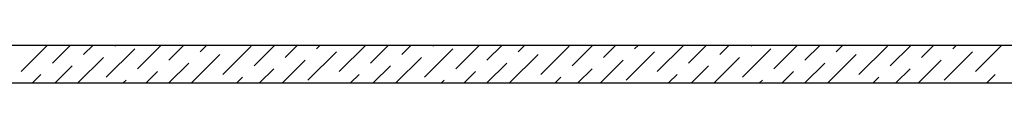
# Model space of a CAD drawing. Header units: millimetres. Extents: x 373037 to 682063, y 76092 to 274210.
# Tile 372 of 552: x 677766 to 679712, y 254195 to 254270. Entities that reach past the tile are written whole.
import ezdxf

# ---------------------------------------------------------------- set-up
doc = ezdxf.new("R2010")
doc.units = ezdxf.units.MM
doc.header["$LTSCALE"] = 100
doc.layers.add('PUDORYS', color=253, linetype='CONTINUOUS')

msp = doc.modelspace()

# ---------------------------------------------------------------- linework, layer by layer
at = {"layer": 'PUDORYS', "color": 252, "true_color": 0x939598}
for p, q in [((676539.1, 254269.7), (681376.6, 254269.7)), ((676464.1, 254194.7), (681376.6, 254194.7))]:
    msp.add_line(p, q, dxfattribs=at)
at = {"layer": 'PUDORYS', "color": 252, "linetype": 'Continuous', "ltscale": 5, "true_color": 0x939598}
for p, q in [((677769.2, 254217.2), (677821.7, 254269.7)), ((677831, 254234), (677866.6, 254269.7)), ((677892.7, 254250.9), (677911.5, 254269.7)), ((677937.6, 254206), (677993.7, 254262.1)), ((677954.4, 254267.7), (677956.4, 254269.7)), ((677999.3, 254222.8), (678046.2, 254269.7)), ((678061.1, 254239.6), (678091.1, 254269.7)), ((678122.8, 254256.5), (678136, 254269.7)), ((678167.7, 254211.6), (678223.9, 254267.7)), ((678229.5, 254228.4), (678270.7, 254269.7)), ((678291.2, 254245.3), (678315.6, 254269.7)), ((678336.1, 254200.4), (678392.2, 254256.5)), ((678352.9, 254262.1), (678360.5, 254269.7)), ((678397.8, 254217.2), (678450.3, 254269.7)), ((678459.6, 254234), (678495.2, 254269.7)), ((678521.3, 254250.9), (678540.1, 254269.7)), ((678566.2, 254206), (678622.4, 254262.1)), ((678583.1, 254267.7), (678585, 254269.7)), ((678628, 254222.8), (678674.8, 254269.7)), ((678689.7, 254239.6), (678719.7, 254269.7)), ((678751.4, 254256.5), (678764.6, 254269.7)), ((678796.3, 254211.6), (678852.5, 254267.7)), ((678858.1, 254228.4), (678899.3, 254269.7)), ((678919.8, 254245.3), (678944.2, 254269.7)), ((678964.7, 254200.4), (679020.9, 254256.5)), ((678981.6, 254262.1), (678989.1, 254269.7)), ((679026.5, 254217.2), (679078.9, 254269.7)), ((679088.2, 254234), (679123.8, 254269.7)), ((679149.9, 254250.9), (679168.7, 254269.7)), ((679194.8, 254206), (679251, 254262.1)), ((679211.7, 254267.7), (679213.6, 254269.7)), ((679256.6, 254222.8), (679303.4, 254269.7)), ((679318.3, 254239.6), (679348.3, 254269.7)), ((679380.1, 254256.5), (679393.2, 254269.7)), ((679425, 254211.6), (679481.1, 254267.7)), ((679486.7, 254228.4), (679527.9, 254269.7)), ((679548.4, 254245.3), (679572.8, 254269.7)), ((679593.3, 254200.4), (679649.5, 254256.5)), ((679610.2, 254262.1), (679617.7, 254269.7)), ((679655.1, 254217.2), (679707.5, 254269.7)), ((677881.4, 254194.7), (677932, 254245.3)), ((678061, 254194.7), (678100.4, 254234)), ((678106, 254194.7), (678162.1, 254250.9)), ((678285.5, 254194.7), (678330.5, 254239.6)), ((678510, 254194.7), (678560.6, 254245.3)), ((678689.6, 254194.7), (678729, 254234)), ((678734.6, 254194.7), (678790.7, 254250.9)), ((678914.1, 254194.7), (678959.1, 254239.6)), ((679138.6, 254194.7), (679189.2, 254245.3)), ((679318.2, 254194.7), (679357.6, 254234)), ((679363.2, 254194.7), (679419.4, 254250.9)), ((679542.7, 254194.7), (679587.7, 254239.6)), ((677836.5, 254194.7), (677870.3, 254228.4)), ((678016.1, 254194.7), (678038.6, 254217.2)), ((678240.6, 254194.7), (678268.8, 254222.8)), ((678465.1, 254194.7), (678498.9, 254228.4)), ((678644.7, 254194.7), (678667.3, 254217.2)), ((678869.2, 254194.7), (678897.4, 254222.8)), ((679093.7, 254194.7), (679127.5, 254228.4)), ((679273.3, 254194.7), (679295.9, 254217.2)), ((679497.8, 254194.7), (679526, 254222.8)), ((677791.6, 254194.7), (677808.5, 254211.6)), ((677971.2, 254194.7), (677976.9, 254200.4)), ((678195.7, 254194.7), (678207, 254206)), ((678375.3, 254194.7), (678375.4, 254194.7)), ((678420.2, 254194.7), (678437.1, 254211.6)), ((678599.8, 254194.7), (678605.5, 254200.4)), ((678824.3, 254194.7), (678835.6, 254206)), ((679003.9, 254194.7), (679004, 254194.7)), ((679048.8, 254194.7), (679065.8, 254211.6)), ((679228.4, 254194.7), (679234.1, 254200.4)), ((679452.9, 254194.7), (679464.3, 254206)), ((679632.5, 254194.7), (679632.6, 254194.7)), ((679677.4, 254194.7), (679694.4, 254211.6))]:
    msp.add_line(p, q, dxfattribs=at)

doc.saveas('drawing.dxf')
